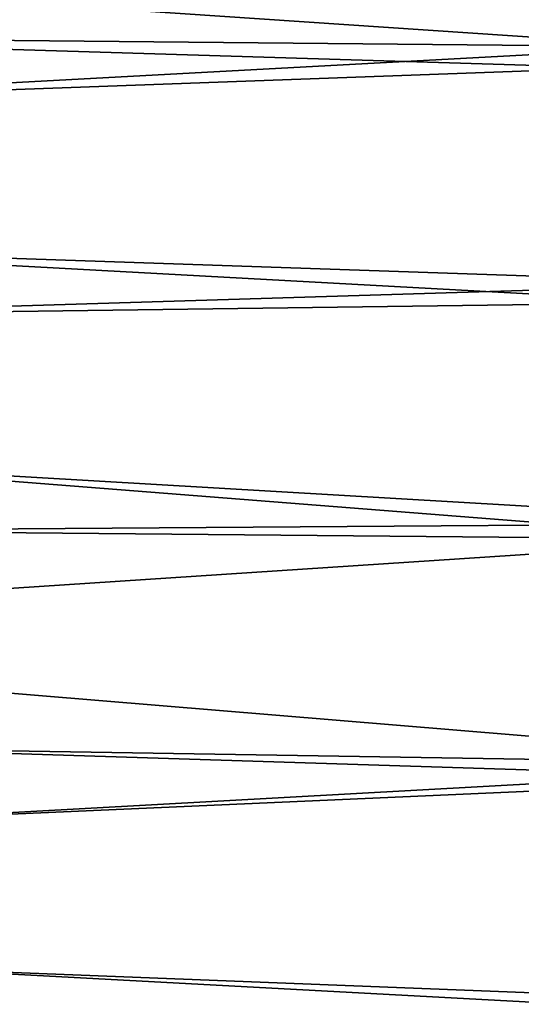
# Model space of a CAD drawing. Header units: inches. Extents: x 0 to 63.6, y -63.6 to 0.
# Tile 420 of 475: x 53.9 to 58.5, y -52.2 to -43.3. Entities that reach past the tile are written whole.
import ezdxf

# ---------------------------------------------------------------- set-up
doc = ezdxf.new("R2010")
doc.units = ezdxf.units.IN
doc.header["$LTSCALE"] = 0.03937
doc.header["$MEASUREMENT"] = 0
doc.layers.add('A-FURN-3-ST', color=151, linetype='Continuous')

msp = doc.modelspace()

# ---------------------------------------------------------------- meshes
at = {"layer": 'A-FURN-3-ST'}
mesh = msp.add_polyface(dxfattribs=at)
corners = [(39.6461, -52.8439, 18), (61.8736, -54.5369, 18), (61.5113, -52.3454, 18), (39.1416, -51.1381, 18), (61.0715, -50.1683, 18), (38.5639, -49.4557, 18), (60.5546, -48.0081, 18), (37.9138, -47.7999, 18), (37.1927, -46.1738, 18), (59.9613, -45.8676, 18), (36.4019, -44.5804, 18), (59.2924, -43.7495, 18), (35.5429, -43.0227, 18), (58.5487, -41.6565, 18), (34.6173, -41.5036, 18), (60.4782, -43.8307, 5.5), (60.98, -45.5677, 5.3087), (60.2998, -43.4135, 5.3087), (59.7538, -41.7426, 5.5), (59.5435, -41.2849, 5.3087), (60.8761, -45.5984, 5.1464), (60.197, -43.4479, 5.1464), (59.4419, -41.3228, 5.1464), (59.1108, -41.4469, 5), (59.29, -41.3797, 5.0381), (59.8617, -43.56, 5), (60.0431, -43.4993, 5.0381), (60.537, -45.6985, 5), (60.7205, -45.6443, 5.0381), (61.1359, -47.8597, 5), (61.1295, -45.9427, 16.9), (60.4782, -43.8307, 16.9), (59.7538, -41.7426, 16.9), (60.8303, -47.9373, 17.9625), (60.2344, -45.787, 17.9625), (59.5624, -43.6593, 17.9625), (58.8153, -41.5568, 17.9625), (61.0873, -47.8713, 17.8526), (60.4888, -45.712, 17.8526), (60.9805, -45.5674, 17.1847), (60.3003, -43.4132, 17.1847), (60.196, -43.4478, 17.45), (60.8751, -45.5982, 17.45), (60.0301, -43.5031, 17.6778), (60.7074, -45.6476, 17.6778), (59.814, -43.5752, 17.8526), (59.5439, -41.2845, 17.1847), (59.4409, -41.3228, 17.45), (59.2772, -41.384, 17.6778), (59.0638, -41.4638, 17.8526), (62.4675, -54.4515, 5), (39.0665, -52.9992, 5), (62.1018, -52.2389, 5), (38.5694, -51.3185, 5), (61.6578, -50.0407, 5), (38.0001, -49.6609, 5), (37.3595, -48.0295, 5), (36.649, -46.4273, 5), (35.8697, -44.8574, 5), (35.0233, -43.3227, 5), (34.1112, -41.826, 5), (33.1353, -40.3702, 5)]
mesh.append_faces([[corners[k] for k in face] for face in [(0, 1, 2), (0, 2, 3), (3, 2, 4), (3, 4, 5), (5, 4, 6), (5, 6, 7), (7, 6, 8), (8, 6, 9), (8, 9, 10), (10, 9, 11), (10, 11, 12), (12, 11, 13), (12, 13, 14), (15, 16, 17), (15, 17, 18), (18, 17, 19), (16, 20, 21, 17), (17, 21, 22, 19), (23, 24, 25), (25, 24, 26), (25, 26, 27), (27, 26, 28), (27, 28, 29), (20, 28, 26, 21), (21, 26, 24, 22), (30, 15, 31), (31, 15, 18), (31, 18, 32), (4, 33, 6), (6, 33, 34), (6, 34, 9), (9, 34, 35), (9, 35, 11), (11, 35, 36), (11, 36, 13), (37, 38, 34, 33), (39, 31, 40), (39, 40, 41, 42), (42, 41, 43, 44), (44, 43, 45, 38), (38, 45, 35, 34), (31, 32, 40), (40, 32, 46), (40, 46, 47, 41), (41, 47, 48, 43), (43, 48, 49, 45), (45, 49, 36, 35), (50, 51, 52), (52, 51, 53), (52, 53, 54), (54, 53, 55), (54, 55, 56), (54, 56, 29), (29, 56, 57), (29, 57, 27), (27, 57, 58), (27, 58, 25), (25, 58, 59), (25, 59, 60), (25, 60, 23), (23, 60, 61)]])

doc.saveas('drawing.dxf')
